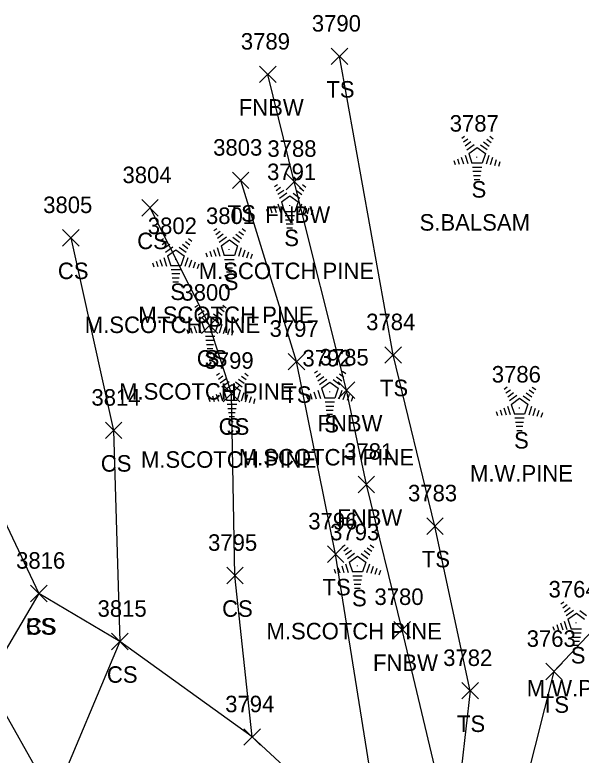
# Model space of a CAD drawing. Extents: x 1520648 to 1523413, y 732854 to 735518.
# Drawn here: x 1521188.1 to 1521256.7, y 733607.8 to 733697.5 of the extents above; entities that cross this region are included whole.
import ezdxf

# ---------------------------------------------------------------- set-up
doc = ezdxf.new("R2010")
doc.units = 0
for name, color, linetype in [('L_A', 7, 'Continuous'), ('L_C', 7, 'Continuous'), ('L_I', 7, 'Continuous'), ('L_TIC', 7, 'Continuous'), ('LELB', 7, 'Continuous'), ('LFNC', 7, 'Continuous'), ('LTC', 7, 'Continuous')]:
    doc.layers.add(name, color=color, linetype=linetype)

msp = doc.modelspace()

# ---------------------------------------------------------------- linework, layer by layer
at = {"layer": 'L_TIC'}
for points in [[(1521226.408, 733691.489), (1521228.408, 733693.489)], [(1521228.408, 733691.489), (1521226.408, 733693.489)], [(1521217.731, 733689.303), (1521219.731, 733691.303)], [(1521219.731, 733689.303), (1521217.731, 733691.303)], [(1521214.444, 733676.45), (1521216.444, 733678.45)], [(1521216.444, 733676.45), (1521214.444, 733678.45)], [(1521220.939, 733676.307), (1521222.939, 733678.307)], [(1521222.939, 733676.307), (1521220.939, 733678.307)], [(1521203.459, 733673.121), (1521205.459, 733675.121)], [(1521205.459, 733673.121), (1521203.459, 733675.121)], [(1521193.852, 733669.492), (1521195.852, 733671.492)], [(1521195.852, 733669.492), (1521193.852, 733671.492)], [(1521210.681, 733658.879), (1521212.681, 733660.879)], [(1521212.681, 733658.879), (1521210.681, 733660.879)], [(1521232.907, 733655.301), (1521234.907, 733657.301)], [(1521234.907, 733655.301), (1521232.907, 733657.301)], [(1521221.199, 733654.494), (1521223.199, 733656.494)], [(1521223.199, 733654.494), (1521221.199, 733656.494)], [(1521213.331, 733650.625), (1521215.331, 733652.625)], [(1521215.331, 733650.625), (1521213.331, 733652.625)], [(1521227.267, 733651.025), (1521229.267, 733653.025)], [(1521229.267, 733651.025), (1521227.267, 733653.025)], [(1521199.05, 733646.155), (1521201.05, 733648.155)], [(1521201.05, 733646.155), (1521199.05, 733648.155)], [(1521229.669, 733639.604), (1521231.669, 733641.604)], [(1521231.669, 733639.604), (1521229.669, 733641.604)], [(1521237.976, 733634.56), (1521239.976, 733636.56)], [(1521239.976, 733634.56), (1521237.976, 733636.56)], [(1521225.945, 733631.161), (1521227.945, 733633.161)], [(1521227.945, 733631.161), (1521225.945, 733633.161)], [(1521213.748, 733628.565), (1521215.748, 733630.565)], [(1521215.748, 733628.565), (1521213.748, 733630.565)], [(1521189.98, 733626.399), (1521191.98, 733628.399)], [(1521191.98, 733626.399), (1521189.98, 733628.399)], [(1521189.98, 733626.399), (1521191.98, 733628.399)], [(1521191.98, 733626.399), (1521189.98, 733628.399)], [(1521233.996, 733622), (1521235.996, 733624)], [(1521235.996, 733622), (1521233.996, 733624)], [(1521199.792, 733620.571), (1521201.792, 733622.571)], [(1521201.792, 733620.571), (1521199.792, 733622.571)], [(1521199.792, 733620.571), (1521201.792, 733622.571)], [(1521201.792, 733620.571), (1521199.792, 733622.571)], [(1521252.398, 733616.929), (1521254.398, 733618.929)], [(1521254.398, 733616.929), (1521252.398, 733618.929)], [(1521242.236, 733614.607), (1521244.236, 733616.607)], [(1521244.236, 733614.607), (1521242.236, 733616.607)], [(1521215.823, 733609.003), (1521217.823, 733611.003)], [(1521217.823, 733609.003), (1521215.823, 733611.003)], [(1521215.823, 733609.003), (1521217.823, 733611.003)], [(1521217.823, 733609.003), (1521215.823, 733611.003)]]:
    msp.add_lwpolyline(points, dxfattribs=at)
at = {"layer": 'LELB'}
for points in [[(1521243.236, 733615.607), (1521238.976, 733635.56), (1521233.907, 733656.301), (1521227.408, 733692.489)], [(1521303.704, 733691.155), (1521292.174, 733675.263), (1521282.858, 733655.731), (1521276.05, 733641.954), (1521253.398, 733617.929), (1521247.627, 733595.179), (1521245.807, 733579.495), (1521238.13, 733579.719)], [(1521232.829, 733595.189), (1521226.945, 733632.161), (1521222.199, 733655.494), (1521215.444, 733677.45)], [(1521216.823, 733610.003), (1521214.748, 733629.565), (1521214.331, 733651.625), (1521211.681, 733659.879), (1521204.459, 733674.121)], [(1521194.852, 733670.492), (1521200.05, 733647.155), (1521200.792, 733621.571), (1521192.779, 733602.411), (1521183.723, 733596.895), (1521142.483, 733583.055)], [(1521182.047, 733666.567), (1521184.247, 733641.571), (1521190.98, 733627.399), (1521184.689, 733616.711), (1521171.548, 733609.15), (1521160.429, 733605.267), (1521116.694, 733596.275), (1521082.798, 733586.298), (1521048.789, 733585.351), (1521039.852, 733592.709), (1521034.965, 733608.409), (1521025.447, 733632.132), (1521018.906, 733650.43), (1521024.982, 733653.076)], [(1521234.232, 733586.562), (1521232.829, 733595.189), (1521216.823, 733610.003), (1521200.792, 733621.571), (1521190.98, 733627.399)], [(1521184.689, 733616.711), (1521192.779, 733602.411), (1521217.372, 733589.727), (1521184.877, 733578.98), (1521162.145, 733580.83), (1521142.483, 733583.055), (1521128.656, 733582.983), (1521087.889, 733569.718), (1521053.904, 733563.297), (1521052.172, 733564.549), (1521030.365, 733545.467), (1521029.149, 733537.02), (1521035.706, 733530.261), (1521048.483, 733523.171)], [(1521243.236, 733615.607), (1521241.126, 733597.186)]]:
    msp.add_lwpolyline(points, dxfattribs=at)
at = {"layer": 'LFNC'}
msp.add_lwpolyline([(1521245.807, 733579.495), (1521241.126, 733597.186), (1521234.996, 733623), (1521230.669, 733640.604), (1521228.267, 733652.025), (1521221.939, 733677.307), (1521218.731, 733690.303)], dxfattribs=at)
at = {"layer": 'LTC'}
for p, q in [((1521242.222, 733682.57), (1521242.577, 733682.828)), ((1521242.432, 733682.105), (1521242.961, 733682.489)), ((1521242.641, 733681.639), (1521243.345, 733682.15)), ((1521244.879, 733682.114), (1521245.558, 733681.62)), ((1521245.249, 733682.462), (1521245.799, 733682.063)), ((1521245.621, 733682.811), (1521246.04, 733682.506)), ((1521242.851, 733681.173), (1521243.729, 733681.811)), ((1521243.076, 733680.718), (1521244.087, 733681.453)), ((1521244.087, 733681.453), (1521245.084, 733680.728)), ((1521244.507, 733681.766), (1521245.317, 733681.177)), ((1521242.166, 733680.283), (1521242.437, 733679.447)), ((1521242.621, 733680.499), (1521242.952, 733679.48)), ((1521243.076, 733680.718), (1521243.463, 733679.525)), ((1521245.084, 733680.728), (1521244.693, 733679.525)), ((1521245.522, 733680.457), (1521245.184, 733679.417)), ((1521241.255, 733679.85), (1521241.407, 733679.382)), ((1521241.71, 733680.066), (1521241.922, 733679.415)), ((1521244.693, 733679.525), (1521243.463, 733679.525)), ((1521245.966, 733680.207), (1521245.679, 733679.322)), ((1521246.411, 733679.957), (1521246.174, 733679.227)), ((1521246.855, 733679.706), (1521246.669, 733679.132)), ((1521244.655, 733679.025), (1521243.51, 733679.025)), ((1521244.571, 733678.525), (1521243.583, 733678.525)), ((1521244.487, 733678.025), (1521243.656, 733678.025)), ((1521219.527, 733676.695), (1521219.882, 733676.953)), ((1521222.926, 733676.935), (1521223.345, 733676.631)), ((1521244.404, 733677.525), (1521243.729, 733677.525)), ((1521219.737, 733676.23), (1521220.266, 733676.614)), ((1521219.947, 733675.764), (1521220.65, 733676.275)), ((1521220.156, 733675.298), (1521221.034, 733675.936)), ((1521221.812, 733675.89), (1521222.622, 733675.302)), ((1521222.184, 733676.239), (1521222.863, 733675.745)), ((1521222.554, 733676.587), (1521223.104, 733676.188)), ((1521220.381, 733674.843), (1521221.392, 733675.578)), ((1521221.392, 733675.578), (1521222.389, 733674.853)), ((1521219.015, 733674.191), (1521219.227, 733673.539)), ((1521219.471, 733674.408), (1521219.742, 733673.572)), ((1521219.926, 733674.624), (1521220.257, 733673.605)), ((1521220.381, 733674.843), (1521220.768, 733673.65)), ((1521222.389, 733674.853), (1521221.998, 733673.65)), ((1521222.827, 733674.582), (1521222.489, 733673.542)), ((1521223.272, 733674.331), (1521222.984, 733673.447)), ((1521223.716, 733674.081), (1521223.479, 733673.352)), ((1521218.56, 733673.974), (1521218.712, 733673.506)), ((1521221.998, 733673.65), (1521220.768, 733673.65)), ((1521221.96, 733673.15), (1521220.815, 733673.15)), ((1521224.16, 733673.831), (1521223.974, 733673.257)), ((1521221.876, 733672.65), (1521220.888, 733672.65)), ((1521212.202, 733671.378), (1521212.557, 733671.635)), ((1521212.412, 733670.912), (1521212.941, 733671.296)), ((1521215.601, 733671.618), (1521216.02, 733671.313)), ((1521221.792, 733672.15), (1521220.961, 733672.15)), ((1521221.709, 733671.65), (1521221.034, 733671.65)), ((1521205.72, 733670.163), (1521206.075, 733670.42)), ((1521209.119, 733670.403), (1521209.538, 733670.098)), ((1521212.622, 733670.446), (1521213.325, 733670.958)), ((1521212.831, 733669.981), (1521213.709, 733670.618)), ((1521214.487, 733670.573), (1521215.297, 733669.984)), ((1521214.859, 733670.921), (1521215.538, 733670.428)), ((1521215.229, 733671.27), (1521215.779, 733670.871)), ((1521205.93, 733669.697), (1521206.459, 733670.081)), ((1521206.139, 733669.231), (1521206.843, 733669.743)), ((1521208.376, 733669.706), (1521209.056, 733669.213)), ((1521208.747, 733670.055), (1521209.297, 733669.655)), ((1521213.056, 733669.526), (1521214.067, 733670.26)), ((1521213.056, 733669.526), (1521213.443, 733668.332)), ((1521214.067, 733670.26), (1521215.064, 733669.535)), ((1521215.064, 733669.535), (1521214.673, 733668.332)), ((1521206.349, 733668.765), (1521207.227, 733669.403)), ((1521206.574, 733668.31), (1521207.585, 733669.045)), ((1521207.585, 733669.045), (1521208.582, 733668.32)), ((1521208.005, 733669.358), (1521208.815, 733668.769)), ((1521211.235, 733668.657), (1521211.387, 733668.189)), ((1521211.69, 733668.873), (1521211.902, 733668.222)), ((1521212.146, 733669.09), (1521212.417, 733668.255)), ((1521212.601, 733669.306), (1521212.932, 733668.287)), ((1521215.502, 733669.264), (1521215.164, 733668.225)), ((1521215.947, 733669.014), (1521215.659, 733668.129)), ((1521216.391, 733668.764), (1521216.154, 733668.034)), ((1521205.664, 733667.875), (1521205.935, 733667.04)), ((1521206.119, 733668.091), (1521206.45, 733667.072)), ((1521206.574, 733668.31), (1521206.961, 733667.117)), ((1521208.582, 733668.32), (1521208.191, 733667.117)), ((1521209.02, 733668.049), (1521208.682, 733667.01)), ((1521209.464, 733667.799), (1521209.177, 733666.914)), ((1521214.673, 733668.332), (1521213.443, 733668.332)), ((1521214.635, 733667.832), (1521213.49, 733667.832)), ((1521216.835, 733668.513), (1521216.649, 733667.939)), ((1521204.753, 733667.442), (1521204.905, 733666.974)), ((1521205.208, 733667.658), (1521205.42, 733667.007)), ((1521208.191, 733667.117), (1521206.961, 733667.117)), ((1521209.909, 733667.549), (1521209.672, 733666.819)), ((1521210.353, 733667.298), (1521210.166, 733666.724)), ((1521214.551, 733667.332), (1521213.563, 733667.332)), ((1521214.467, 733666.832), (1521213.636, 733666.832)), ((1521208.153, 733666.617), (1521207.008, 733666.617)), ((1521208.069, 733666.117), (1521207.081, 733666.117)), ((1521214.384, 733666.332), (1521213.709, 733666.332)), ((1521207.985, 733665.617), (1521207.154, 733665.617)), ((1521207.901, 733665.117), (1521207.226, 733665.117)), ((1521209.876, 733662.087), (1521210.231, 733662.344)), ((1521213.275, 733662.327), (1521213.694, 733662.023)), ((1521210.086, 733661.621), (1521210.615, 733662.006)), ((1521210.295, 733661.156), (1521210.999, 733661.667)), ((1521212.533, 733661.631), (1521213.212, 733661.137)), ((1521212.903, 733661.979), (1521213.453, 733661.58)), ((1521210.505, 733660.69), (1521211.383, 733661.328)), ((1521210.73, 733660.235), (1521211.741, 733660.969)), ((1521211.741, 733660.969), (1521212.738, 733660.244)), ((1521212.161, 733661.282), (1521212.971, 733660.693)), ((1521209.82, 733659.799), (1521210.091, 733658.964)), ((1521210.275, 733660.016), (1521210.606, 733658.996)), ((1521210.73, 733660.235), (1521211.117, 733659.041)), ((1521212.738, 733660.244), (1521212.347, 733659.041)), ((1521213.176, 733659.973), (1521212.838, 733658.934)), ((1521213.62, 733659.723), (1521213.333, 733658.838)), ((1521208.909, 733659.366), (1521209.061, 733658.898)), ((1521209.364, 733659.583), (1521209.576, 733658.931)), ((1521212.347, 733659.041), (1521211.117, 733659.041)), ((1521214.065, 733659.473), (1521213.828, 733658.743)), ((1521214.509, 733659.223), (1521214.323, 733658.648)), ((1521212.309, 733658.541), (1521211.164, 733658.541)), ((1521212.225, 733658.041), (1521211.237, 733658.041)), ((1521212.141, 733657.541), (1521211.31, 733657.541)), ((1521212.058, 733657.041), (1521211.383, 733657.041)), ((1521224.376, 733654.112), (1521224.731, 733654.369)), ((1521227.774, 733654.352), (1521228.194, 733654.048)), ((1521212.526, 733653.833), (1521212.881, 733654.091)), ((1521212.736, 733653.368), (1521213.265, 733653.752)), ((1521212.945, 733652.902), (1521213.649, 733653.413)), ((1521215.183, 733653.377), (1521215.862, 733652.883)), ((1521215.553, 733653.725), (1521216.103, 733653.326)), ((1521215.925, 733654.074), (1521216.344, 733653.769)), ((1521224.586, 733653.646), (1521225.115, 733654.031)), ((1521224.795, 733653.181), (1521225.499, 733653.692)), ((1521225.005, 733652.715), (1521225.883, 733653.353)), ((1521227.032, 733653.656), (1521227.712, 733653.162)), ((1521227.403, 733654.004), (1521227.953, 733653.605)), ((1521213.155, 733652.436), (1521214.033, 733653.074)), ((1521213.38, 733651.981), (1521214.391, 733652.716)), ((1521214.391, 733652.716), (1521215.388, 733651.991)), ((1521214.811, 733653.029), (1521215.621, 733652.44)), ((1521225.229, 733652.26), (1521226.241, 733652.994)), ((1521226.241, 733652.994), (1521227.238, 733652.269)), ((1521226.661, 733653.307), (1521227.471, 733652.719)), ((1521212.925, 733651.762), (1521213.256, 733650.743)), ((1521213.38, 733651.981), (1521213.767, 733650.788)), ((1521215.388, 733651.991), (1521214.997, 733650.788)), ((1521215.826, 733651.72), (1521215.488, 733650.68)), ((1521223.864, 733651.608), (1521224.076, 733650.956)), ((1521224.319, 733651.824), (1521224.591, 733650.989)), ((1521224.775, 733652.041), (1521225.106, 733651.021)), ((1521225.229, 733652.26), (1521225.617, 733651.066)), ((1521227.238, 733652.269), (1521226.847, 733651.066)), ((1521227.676, 733651.999), (1521227.338, 733650.959)), ((1521228.12, 733651.748), (1521227.833, 733650.864)), ((1521247.374, 733652.166), (1521247.729, 733652.423)), ((1521247.584, 733651.701), (1521248.113, 733652.085)), ((1521247.793, 733651.235), (1521248.497, 733651.746)), ((1521250.03, 733651.71), (1521250.709, 733651.216)), ((1521250.401, 733652.058), (1521250.951, 733651.659)), ((1521250.772, 733652.406), (1521251.192, 733652.102)), ((1521211.559, 733651.112), (1521211.711, 733650.645)), ((1521212.014, 733651.329), (1521212.226, 733650.677)), ((1521212.47, 733651.546), (1521212.741, 733650.71)), ((1521214.997, 733650.788), (1521213.767, 733650.788)), ((1521216.27, 733651.47), (1521215.983, 733650.585)), ((1521216.715, 733651.22), (1521216.478, 733650.49)), ((1521217.159, 733650.969), (1521216.973, 733650.395)), ((1521223.409, 733651.391), (1521223.561, 733650.923)), ((1521226.847, 733651.066), (1521225.617, 733651.066)), ((1521228.565, 733651.498), (1521228.328, 733650.769)), ((1521229.009, 733651.248), (1521228.822, 733650.674)), ((1521248.003, 733650.769), (1521248.881, 733651.407)), ((1521248.227, 733650.314), (1521249.239, 733651.048)), ((1521249.239, 733651.048), (1521250.236, 733650.323)), ((1521249.659, 733651.361), (1521250.469, 733650.773)), ((1521214.959, 733650.288), (1521213.814, 733650.288)), ((1521214.875, 733649.788), (1521213.887, 733649.788)), ((1521226.809, 733650.566), (1521225.664, 733650.566)), ((1521226.725, 733650.066), (1521225.737, 733650.066)), ((1521247.317, 733649.878), (1521247.589, 733649.043)), ((1521247.773, 733650.095), (1521248.104, 733649.076)), ((1521248.227, 733650.314), (1521248.614, 733649.121)), ((1521250.236, 733650.323), (1521249.845, 733649.121)), ((1521250.674, 733650.053), (1521250.336, 733649.013)), ((1521251.118, 733649.802), (1521250.831, 733648.918)), ((1521214.791, 733649.288), (1521213.96, 733649.288)), ((1521226.641, 733649.566), (1521225.809, 733649.566)), ((1521226.557, 733649.066), (1521225.882, 733649.066)), ((1521246.407, 733649.445), (1521246.559, 733648.977)), ((1521246.862, 733649.662), (1521247.074, 733649.01)), ((1521249.845, 733649.121), (1521248.614, 733649.121)), ((1521251.563, 733649.552), (1521251.326, 733648.823)), ((1521252.007, 733649.302), (1521251.82, 733648.728)), ((1521214.708, 733648.788), (1521214.033, 733648.788)), ((1521249.807, 733648.621), (1521248.662, 733648.621)), ((1521249.723, 733648.121), (1521248.734, 733648.121)), ((1521249.639, 733647.621), (1521248.807, 733647.621)), ((1521249.555, 733647.121), (1521248.88, 733647.121)), ((1521227.74, 733633.043), (1521228.095, 733633.3)), ((1521227.95, 733632.577), (1521228.479, 733632.961)), ((1521230.767, 733632.935), (1521231.317, 733632.536)), ((1521231.138, 733633.283), (1521231.557, 733632.979)), ((1521228.159, 733632.111), (1521228.863, 733632.623)), ((1521228.369, 733631.646), (1521229.247, 733632.284)), ((1521228.593, 733631.191), (1521229.605, 733631.925)), ((1521229.605, 733631.925), (1521230.602, 733631.2)), ((1521230.025, 733632.238), (1521230.835, 733631.649)), ((1521230.396, 733632.586), (1521231.075, 733632.093)), ((1521228.139, 733630.971), (1521228.47, 733629.952)), ((1521228.593, 733631.191), (1521228.98, 733629.997)), ((1521230.602, 733631.2), (1521230.211, 733629.997)), ((1521231.04, 733630.929), (1521230.702, 733629.89)), ((1521226.772, 733630.322), (1521226.925, 733629.854)), ((1521227.228, 733630.539), (1521227.44, 733629.887)), ((1521227.683, 733630.755), (1521227.955, 733629.92)), ((1521231.484, 733630.679), (1521231.197, 733629.794)), ((1521231.929, 733630.429), (1521231.692, 733629.699)), ((1521232.373, 733630.179), (1521232.186, 733629.604)), ((1521230.211, 733629.997), (1521228.98, 733629.997)), ((1521230.172, 733629.497), (1521229.028, 733629.497)), ((1521230.089, 733628.997), (1521229.1, 733628.997)), ((1521230.005, 733628.497), (1521229.173, 733628.497)), ((1521229.921, 733627.997), (1521229.246, 733627.997)), ((1521254.245, 733626.118), (1521254.599, 733626.376)), ((1521254.454, 733625.653), (1521254.983, 733626.037)), ((1521254.664, 733625.187), (1521255.368, 733625.698)), ((1521254.873, 733624.721), (1521255.752, 733625.359)), ((1521255.098, 733624.266), (1521256.11, 733625.001)), ((1521256.11, 733625.001), (1521257.107, 733624.276)), ((1521256.53, 733625.314), (1521257.339, 733624.725)), ((1521254.188, 733623.831), (1521254.459, 733622.995)), ((1521254.643, 733624.047), (1521254.974, 733623.028)), ((1521255.098, 733624.266), (1521255.485, 733623.073)), ((1521253.277, 733623.398), (1521253.429, 733622.93)), ((1521253.733, 733623.614), (1521253.944, 733622.963)), ((1521256.715, 733623.073), (1521255.485, 733623.073)), ((1521256.677, 733622.573), (1521255.533, 733622.573)), ((1521256.593, 733622.073), (1521255.605, 733622.073)), ((1521256.51, 733621.573), (1521255.678, 733621.573)), ((1521256.426, 733621.073), (1521255.751, 733621.073))]:
    msp.add_line(p, q, dxfattribs=at)

# ---------------------------------------------------------------- texts
at = {"layer": 'L_A'}
for s, p in [('TS', (1521225.818, 733687.489)), ('FNBW', (1521215.203, 733685.303)), ('S', (1521243.413, 733675.362)), ('TS', (1521213.854, 733672.45)), ('FNBW', (1521218.411, 733672.307)), ('S', (1521220.718, 733669.487)), ('CS', (1521202.9, 733669.121)), ('CS', (1521193.293, 733665.492)), ('S', (1521213.393, 733664.169)), ('S', (1521206.911, 733662.954)), ('CS', (1521210.122, 733654.879)), ('S', (1521211.067, 733654.879)), ('TS', (1521220.609, 733650.494)), ('TS', (1521232.317, 733651.301)), ('FNBW', (1521224.739, 733647.025)), ('S', (1521225.567, 733646.904)), ('CS', (1521212.772, 733646.625)), ('S', (1521213.717, 733646.625)), ('S', (1521248.565, 733644.958)), ('CS', (1521198.491, 733642.155)), ('FNBW', (1521227.141, 733635.604)), ('TS', (1521237.386, 733630.56)), ('TS', (1521225.354, 733627.161)), ('S', (1521228.931, 733625.835)), ('CS', (1521213.189, 733624.565)), ('CS', (1521189.421, 733622.399)), ('BS', (1521189.421, 733622.399)), ('S', (1521255.435, 733618.91)), ('FNBW', (1521231.468, 733618)), ('CS', (1521199.233, 733616.571)), ('CS', (1521199.233, 733616.571)), ('TS', (1521251.808, 733612.929)), ('TS', (1521241.645, 733610.607))]:
    msp.add_text(s, height=2, dxfattribs=at).set_placement(p)
at = {"layer": 'L_C'}
for s, p in [('S.BALSAM', (1521237.114, 733671.362)), ('M.SCOTCH PINE', (1521210.356, 733665.487)), ('M.SCOTCH PINE', (1521203.031, 733660.169)), ('M.SCOTCH PINE', (1521196.549, 733658.954)), ('M.SCOTCH PINE', (1521200.705, 733650.879)), ('M.SCOTCH PINE', (1521203.355, 733642.625)), ('M.SCOTCH PINE', (1521215.205, 733642.904)), ('M.W.PINE', (1521243.226, 733640.958)), ('M.SCOTCH PINE', (1521218.568, 733621.835)), ('M.W.PINE', (1521250.097, 733614.91))]:
    msp.add_text(s, height=2, dxfattribs=at).set_placement(p)
at = {"layer": 'L_I'}
for s, p in [('3790', (1521224.062, 733695.489)), ('3789', (1521215.463, 733693.303)), ('3787', (1521240.767, 733683.362)), ('3803', (1521212.106, 733680.45)), ('3788', (1521218.679, 733680.307)), ('3791', (1521218.639, 733677.487)), ('3804', (1521201.121, 733677.121)), ('3805', (1521191.513, 733673.492)), ('3801', (1521211.236, 733672.169)), ('3802', (1521204.186, 733670.954)), ('3800', (1521208.256, 733662.879)), ('3800', (1521208.256, 733662.879)), ('3784', (1521230.647, 733659.301)), ('3797', (1521218.939, 733658.494)), ('3785', (1521225.007, 733655.025)), ('3799', (1521211.063, 733654.625)), ('3799', (1521211.063, 733654.625)), ('3792', (1521222.921, 733654.904)), ('3786', (1521245.864, 733652.958)), ('3814', (1521197.357, 733650.155)), ('3781', (1521227.976, 733643.604)), ('3783', (1521235.716, 733638.56)), ('3796', (1521223.63, 733635.161)), ('3793', (1521226.285, 733633.835)), ('3795', (1521211.489, 733632.565)), ('3816', (1521188.232, 733630.399)), ('3816', (1521188.232, 733630.399)), ('3764', (1521252.742, 733626.91)), ('3780', (1521231.649, 733626)), ('3815', (1521198.1, 733624.571)), ('3815', (1521198.1, 733624.571)), ('3763', (1521250.091, 733620.929)), ('3782', (1521239.976, 733618.607)), ('3794', (1521213.563, 733613.003)), ('3794', (1521213.563, 733613.003))]:
    msp.add_text(s, height=2, dxfattribs=at).set_placement(p)
at = {"layer": 'LTC'}
for p in [(1521243.97, 733680.466), (1521221.275, 733674.591), (1521213.95, 733669.273), (1521207.468, 733668.058), (1521211.624, 733659.983), (1521214.274, 733651.729), (1521226.124, 733652.008), (1521249.122, 733650.062), (1521229.487, 733630.939), (1521255.992, 733624.014)]:
    msp.add_text('.', height=1.037, rotation=270, dxfattribs=at).set_placement(p)

doc.saveas('drawing.dxf')
